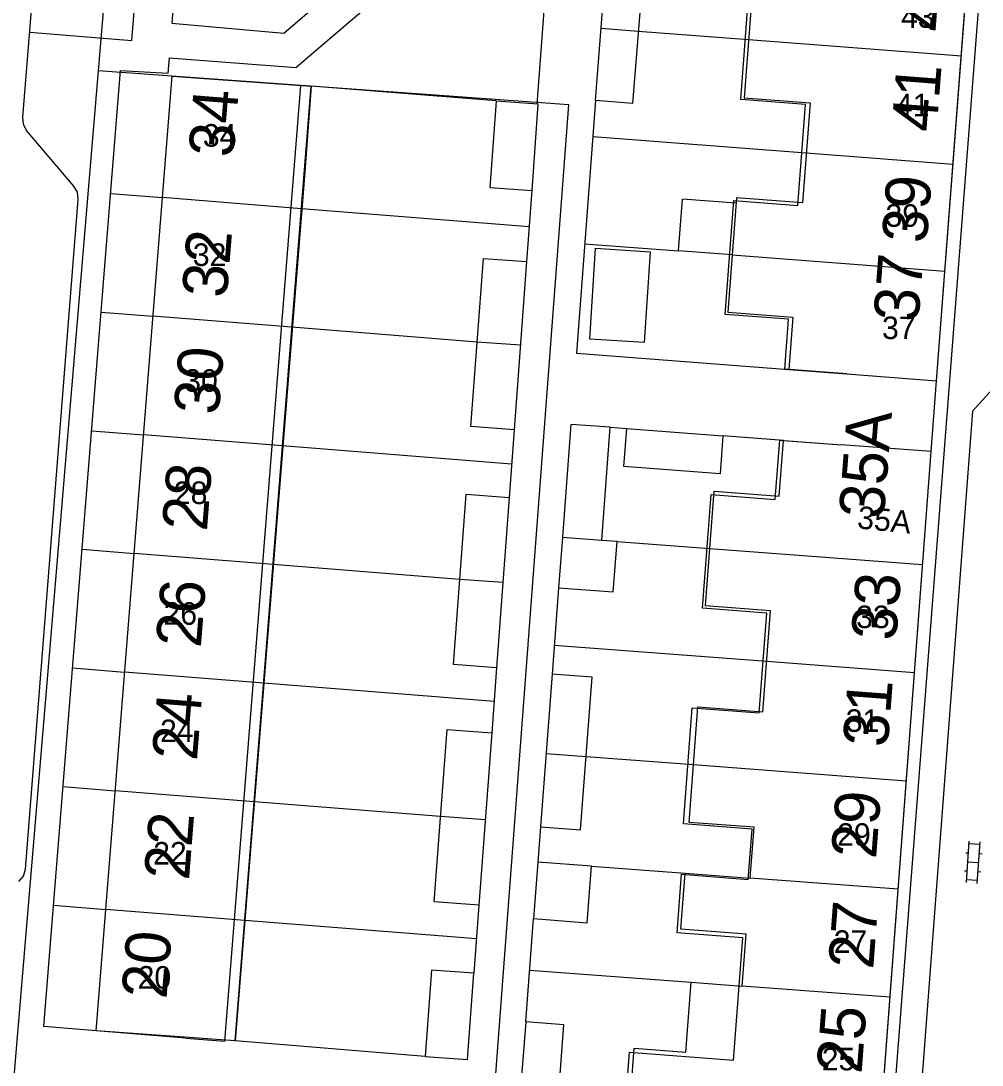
# Model space of a CAD drawing. Extents: x 148816 to 151297, y 399515 to 402500.
# Drawn here: x 150121.9 to 150175.2, y 401190.4 to 401248.3 of the extents above; entities that cross this region are included whole.
import ezdxf

# ---------------------------------------------------------------- set-up
doc = ezdxf.new("R2010")
doc.units = 0
for name, color, linetype in [('B01 Hoofdgebouw  [D] Norm', 7, 'Continuous'), ('B01 Hoofdgebouw  [T] Norm', 7, 'Continuous'), ('B01 hoofgebouw', 7, 'Continuous'), ('B02 Bijgebouw  [D] Norm', 7, 'Continuous'), ('B07 Tussenmuur  [D] Norm', 7, 'Continuous'), ('G01 perceelsgrens', 7, 'Continuous'), ('S02 Open verharding  Norm', 7, 'Continuous'), ('T04 Haag heg  [D] Gem', 7, 'Continuous'), ('V00 Kant verharding algemeen  [T] Norm', 7, 'Continuous'), ('Z02 huisnummer', 7, 'Continuous'), ('Z02 Huisnummer  [Tekst] Norm', 7, 'Continuous')]:
    doc.layers.add(name, color=color, linetype=linetype)

msp = doc.modelspace()

# ---------------------------------------------------------------- linework, layer by layer
at = {"layer": 'B01 Hoofdgebouw  [D] Norm'}
for p, q in [((150162.46, 401250), (150162.004, 401244.014)), ((150162.004, 401244.014), (150165.664, 401243.735)), ((150165.664, 401243.735), (150165.242, 401238.2)), ((150161.582, 401238.479), (150161.099, 401232.137)), ((150165.242, 401238.2), (150161.582, 401238.479)), ((150161.099, 401232.137), (150164.71, 401231.862)), ((150164.71, 401231.862), (150164.489, 401228.964)), ((150164.489, 401228.964), (150167.7, 401228.719)), ((150163.955, 401221.937), (150164.189, 401225.029)), ((150164.189, 401225.029), (150167.4, 401224.786)), ((150159.868, 401215.866), (150160.348, 401222.21)), ((150160.348, 401222.21), (150163.955, 401221.937)), ((150163.475, 401215.593), (150159.868, 401215.866)), ((150163.051, 401209.986), (150163.475, 401215.593)), ((150158.96, 401203.862), (150159.444, 401210.259)), ((150159.444, 401210.259), (150163.051, 401209.986)), ((150162.567, 401203.589), (150158.96, 401203.862)), ((150162.354, 401200.774), (150162.567, 401203.589)), ((150158.501, 401197.949), (150158.736, 401201.048)), ((150158.736, 401201.048), (150162.354, 401200.774)), ((150162.119, 401197.675), (150158.501, 401197.949)), ((150161.9, 401194.785), (150162.119, 401197.675)), ((150158.784, 401191.129), (150159.077, 401194.999)), ((150159.077, 401194.999), (150161.9, 401194.785)), ((150155.691, 401188.39), (150155.914, 401191.346)), ((150155.914, 401191.346), (150158.784, 401191.129))]:
    msp.add_line(p, q, dxfattribs=at)
at = {"layer": 'B01 Hoofdgebouw  [T] Norm'}
for p, q in [((150172.68, 401228.34), (150174.33, 401250)), ((150126.09, 401192.31), (150130.3, 401245.22)), ((150130.3, 401245.22), (150138.01, 401244.66)), ((150133.8, 401191.75), (150138.01, 401244.66)), ((150167.7, 401228.72), (150172.68, 401228.34)), ((150172.38, 401224.41), (150167.4, 401224.79)), ((150169.58, 401187.34), (150172.38, 401224.41)), ((150133.8, 401191.75), (150126.09, 401192.31))]:
    msp.add_line(p, q, dxfattribs=at)
at = {"layer": 'B01 hoofgebouw'}
for points in [[(150167.7, 401228.72), (150164.267, 401228.982), (150164.477, 401231.747), (150160.96, 401232.015), (150161.44, 401238.328), (150164.984, 401238.058), (150165.409, 401243.65), (150161.824, 401243.922), (150162.334, 401250.633), (150165.913, 401250.36), (150166.315, 401255.646), (150162.683, 401255.922), (150162.942, 401259.329), (150166.678, 401259.045), (150166.987, 401263.105), (150161.08, 401263.554), (150161.306, 401266.521), (150170.51, 401265.82)], [(150167.7, 401228.72), (150172.68, 401228.34), (150175.5, 401265.44), (150170.51, 401265.82)], [(150131.07, 401191.91), (150126.09, 401192.31), (150130.3, 401245.22), (150138.01, 401244.66), (150137.65, 401239.67)], [(150131.07, 401191.91), (150133.226, 401191.737), (150137.441, 401244.701)], [(150137.65, 401239.67), (150133.8, 401191.75), (150126.09, 401192.31)], [(150164.6, 401187.72), (150155.453, 401188.418), (150155.658, 401191.122), (150161.424, 401190.684), (150161.939, 401197.458), (150158.291, 401197.736), (150158.538, 401200.985), (150162.24, 401200.703), (150162.452, 401203.492), (150158.65, 401203.781), (150159.139, 401210.208), (150162.842, 401209.926), (150163.263, 401215.46), (150159.699, 401215.731), (150160.178, 401222.033), (150163.735, 401221.763), (150163.985, 401225.051), (150167.4, 401224.79)], [(150164.6, 401187.72), (150167.6, 401187.491), (150169.58, 401187.34), (150172.38, 401224.41), (150167.4, 401224.79)]]:
    msp.add_lwpolyline(points, dxfattribs=at)
at = {"layer": 'B02 Bijgebouw  [D] Norm'}
for p, q in [((150158.377, 401235.533), (150158.595, 401238.398)), ((150161.559, 401238.172), (150158.595, 401238.398)), ((150161.34, 401235.307), (150158.377, 401235.533)), ((150151.936, 401219.656), (150151.725, 401216.869)), ((150154.965, 401219.426), (150154.118, 401219.49)), ((150154.754, 401216.639), (150154.965, 401219.426)), ((150151.725, 401216.869), (150154.754, 401216.639))]:
    msp.add_line(p, q, dxfattribs=at)
for points in [[(150156.316, 401249.915), (150155.822, 401243.709), (150153.764, 401243.873), (150154.258, 401250.079)], [(150148.264, 401243.826), (150147.92, 401239.041), (150150.257, 401238.873), (150150.601, 401243.658)], [(150153.778, 401235.677), (150156.803, 401235.481), (150156.477, 401230.453), (150153.452, 401230.649)], [(150149.955, 401234.94), (150149.265, 401225.62), (150146.867, 401225.798), (150147.557, 401235.118)], [(150152.41, 401225.92), (150151.937, 401219.668), (150154.119, 401219.503), (150154.592, 401225.755)], [(150155.506, 401225.687), (150160.836, 401225.284), (150160.677, 401223.176), (150155.347, 401223.579)], [(150148.986, 401221.867), (150148.286, 401212.425), (150145.9, 401212.602), (150146.6, 401222.044)], [(150151.363, 401212.077), (150150.723, 401203.619), (150152.946, 401203.451), (150153.586, 401211.909)], [(150148.019, 401208.823), (150147.31, 401199.273), (150144.832, 401199.457), (150145.541, 401209.007)], [(150150.574, 401201.665), (150150.337, 401198.525), (150153.309, 401198.3), (150153.546, 401201.44)], [(150144.683, 401195.678), (150144.339, 401190.893), (150146.676, 401190.725), (150147.02, 401195.51)], [(150149.903, 401192.798), (150149.604, 401188.849), (150151.72, 401188.689), (150152.019, 401192.638)]]:
    msp.add_lwpolyline(points, close=True, dxfattribs=at)
at = {"layer": 'B07 Tussenmuur  [D] Norm'}
for p, q in [((150154.083, 401247.878), (150156.141, 401247.714)), ((150154.083, 401247.878), (150156.141, 401247.714)), ((150162.25, 401247.248), (150174.051, 401246.347)), ((150162.25, 401247.248), (150174.051, 401246.347)), ((150165.453, 401240.967), (150173.594, 401240.346)), ((150165.453, 401240.967), (150173.594, 401240.346)), ((150137.47, 401237.873), (150129.764, 401238.486)), ((150137.47, 401237.873), (150129.764, 401238.486)), ((150161.34, 401235.307), (150173.143, 401234.407)), ((150161.34, 401235.307), (150173.143, 401234.407)), ((150136.947, 401231.299), (150129.241, 401231.912)), ((150136.947, 401231.299), (150129.241, 401231.912)), ((150149.612, 401230.304), (150147.214, 401230.482)), ((150149.612, 401230.304), (150147.214, 401230.482)), ((150136.424, 401224.725), (150128.718, 401225.338)), ((150136.424, 401224.725), (150128.718, 401225.338)), ((150135.901, 401218.151), (150128.195, 401218.764)), ((150135.901, 401218.151), (150128.195, 401218.764)), ((150160.108, 401219.038), (150171.906, 401218.145)), ((150160.108, 401219.038), (150171.906, 401218.145)), ((150148.636, 401217.15), (150146.25, 401217.327)), ((150148.636, 401217.15), (150146.25, 401217.327)), ((150163.262, 401212.789), (150171.459, 401212.172)), ((150163.262, 401212.789), (150171.459, 401212.172)), ((150135.378, 401211.577), (150127.672, 401212.19)), ((150135.378, 401211.577), (150127.672, 401212.19)), ((150151.03, 401207.678), (150153.253, 401207.51)), ((150151.03, 401207.678), (150153.253, 401207.51)), ((150159.202, 401207.06), (150171, 401206.167)), ((150159.202, 401207.06), (150171, 401206.167)), ((150134.855, 401205.003), (150127.149, 401205.616)), ((150134.855, 401205.003), (150127.149, 401205.616)), ((150147.661, 401203.997), (150145.183, 401204.181)), ((150147.661, 401203.997), (150145.183, 401204.181)), ((150170.548, 401200.155), (150162.354, 401200.774)), ((150170.548, 401200.155), (150162.354, 401200.774)), ((150134.332, 401198.429), (150126.626, 401199.042)), ((150134.332, 401198.429), (150126.626, 401199.042)), ((150170.096, 401194.166), (150161.9, 401194.785)), ((150170.096, 401194.166), (150161.9, 401194.785))]:
    msp.add_line(p, q, dxfattribs=at)
at = {"layer": 'G01 perceelsgrens'}
for points in [[(150157.934, 401097.461), (150161.676, 401099.711), (150168.058, 401187.115), (150170.191, 401186.807), (150181.644, 401334.603), (150159.167, 401335.8)], [(150127.996, 401266.883), (150126.203, 401245.518)], [(150116.737, 401126.99), (150143.784, 401124.619), (150146.129, 401161.264), (150144.178, 401161.432), (150144.987, 401171.231), (150146.833, 401171.038), (150152.297, 401243.622), (150126.203, 401245.518)], [(150126.203, 401245.518), (150121.027, 401183.838), (150116.737, 401126.99)]]:
    msp.add_lwpolyline(points, dxfattribs=at)
at = {"layer": 'S02 Open verharding  Norm'}
for p, q in [((150174.335, 401200.524), (150174.492, 401202.819)), ((150175.081, 401202.628), (150174.482, 401202.669)), ((150174.934, 401200.483), (150175.091, 401202.778)), ((150174.298, 401202.181), (150174.448, 401202.17)), ((150175.046, 401202.129), (150175.196, 401202.119)), ((150174.414, 401201.672), (150175.012, 401201.63)), ((150174.23, 401201.183), (150174.38, 401201.173)), ((150174.978, 401201.132), (150175.128, 401201.121)), ((150174.944, 401200.633), (150174.345, 401200.674))]:
    msp.add_line(p, q, dxfattribs=at)
at = {"layer": 'T04 Haag heg  [D] Gem'}
for p, q in [((150156.141, 401247.714), (150162.25, 401247.248)), ((150153.62, 401241.869), (150165.453, 401240.967)), ((150126.902, 401238.716), (150129.764, 401238.486)), ((150150.098, 401236.868), (150137.47, 401237.873)), ((150153.17, 401235.93), (150158.377, 401235.533)), ((150126.374, 401232.142), (150129.241, 401231.912)), ((150147.214, 401230.482), (150136.947, 401231.299)), ((150125.846, 401225.569), (150128.718, 401225.338)), ((150149.122, 401223.714), (150136.424, 401224.725)), ((150154.965, 401219.427), (150160.108, 401219.038)), ((150125.318, 401218.995), (150128.195, 401218.764)), ((150146.25, 401217.327), (150135.901, 401218.151)), ((150151.484, 401213.68), (150163.262, 401212.789)), ((150124.79, 401212.421), (150127.672, 401212.19)), ((150148.147, 401210.561), (150135.378, 401211.577)), ((150153.253, 401207.51), (150159.202, 401207.06)), ((150124.262, 401205.848), (150127.149, 401205.616)), ((150145.183, 401204.181), (150134.855, 401205.003)), ((150153.546, 401201.44), (150158.736, 401201.048)), ((150123.734, 401199.274), (150126.626, 401199.042)), ((150147.172, 401197.407), (150134.332, 401198.429)), ((150150.121, 401195.676), (150159.077, 401194.999))]:
    msp.add_line(p, q, dxfattribs=at)
at = {"layer": 'V00 Kant verharding algemeen  [T] Norm'}
for p, q in [((150150.542, 401243.662), (150151.456, 401255.932)), ((150122.03, 401242.95), (150122.6, 401250)), ((150130.44, 401250), (150130.29, 401248.15)), ((150136.49, 401247.6), (150139.29, 401250)), ((150137.16, 401245.69), (150142.18, 401250)), ((150130.29, 401248.15), (150136.49, 401247.6)), ((150130.09, 401245.39), (150130.16, 401246.24)), ((150130.16, 401246.24), (150137.16, 401245.69)), ((150127.45, 401245.54), (150130.09, 401245.39)), ((150148.265, 401243.844), (150138.01, 401244.66)), ((150153.771, 401243.872), (150152.711, 401229.862)), ((150122.07, 401242.56), (150122.03, 401242.95)), ((150122.24, 401242.2), (150122.07, 401242.56)), ((150124.85, 401239.12), (150122.24, 401242.2)), ((150125.05, 401238.78), (150124.85, 401239.12)), ((150122.17, 401201.27), (150125.1, 401238.38)), ((150125.1, 401238.38), (150125.05, 401238.78)), ((150150.246, 401238.874), (150149.955, 401234.94)), ((150177.96, 401230.29), (150174.67, 401226.66)), ((150152.711, 401229.862), (150164.489, 401228.964)), ((150172.38, 401224.41), (150172.68, 401228.34)), ((150174.67, 401226.66), (150171.56, 401185.51)), ((150154.592, 401225.755), (150155.506, 401225.687)), ((150149.263, 401225.62), (150148.986, 401221.867)), ((150164.189, 401225.029), (150160.836, 401225.283)), ((150151.725, 401216.869), (150151.363, 401212.077)), ((150148.285, 401212.425), (150148.019, 401208.823)), ((150150.722, 401203.619), (150150.574, 401201.665)), ((150121.81, 401200.58), (150122.07, 401200.88)), ((150122.07, 401200.88), (150122.17, 401201.27)), ((150147.31, 401199.273), (150147.031, 401195.509)), ((150149.903, 401192.798), (150150.337, 401198.525)), ((150144.339, 401190.893), (150133.8, 401191.75))]:
    msp.add_line(p, q, dxfattribs=at)
for points in [[(150122.41, 401247.648), (150128.076, 401247.19), (150129.416, 401263.86)], [(150126.09, 401192.31), (150123.194, 401192.543), (150127.45, 401245.54)]]:
    msp.add_lwpolyline(points, dxfattribs=at)

# ---------------------------------------------------------------- texts
at = {"layer": 'Z02 huisnummer'}
for s, rotation, p in [('43', 85.64085, (150173.181, 401247.635)), ('41', 85.64085, (150172.674, 401242.084)), ('34', 85.46948, (150133.7, 401240.675)), ('39', 85.64085, (150172.132, 401235.92)), ('32', 85.46948, (150133.333, 401232.888)), ('37', 85.64085, (150171.671, 401231.557)), ('30', 85.46948, (150132.884, 401226.409)), ('35A', 85.52659, (150169.748, 401220.651)), ('28', 85.46948, (150132.228, 401219.956)), ('33', 85.69799, (150170.435, 401213.896)), ('26', 85.46948, (150131.891, 401213.505)), ('31', 85.69799, (150169.973, 401207.989)), ('24', 85.46948, (150131.675, 401207.244)), ('29', 85.69799, (150169.322, 401201.806)), ('22', 85.46948, (150131.234, 401200.612)), ('27', 85.69799, (150169.163, 401195.682)), ('20', 85.46948, (150129.988, 401194.036)), ('25', 85.69799, (150168.518, 401189.894))]:
    msp.add_text(s, height=2.5, rotation=rotation, dxfattribs=at).set_placement(p)
at = {"layer": 'Z02 Huisnummer  [Tekst] Norm'}
for s, p in [('43', (150170.707, 401247.894)), ('41', (150170.42, 401242.993)), ('34', (150132.007, 401241.31)), ('39', (150169.846, 401236.868)), ('32', (150131.453, 401234.698)), ('37', (150169.655, 401230.647)), ('30', (150130.975, 401227.725)), ('28', (150130.401, 401221.504)), ('26', (150129.827, 401214.813)), ('33', (150168.22, 401214.626)), ('31', (150167.646, 401208.877)), ('24', (150129.636, 401208.31)), ('29', (150167.167, 401202.563)), ('22', (150129.253, 401201.525)), ('27', (150166.976, 401196.626)), ('20', (150128.392, 401194.646)), ('25', (150166.313, 401190.119))]:
    msp.add_text(s, height=1.25, dxfattribs=at).set_placement(p)
msp.add_text('35A', height=1.25, rotation=354.26744, dxfattribs=at).set_placement((150168.244, 401220.159))

doc.saveas('drawing.dxf')
